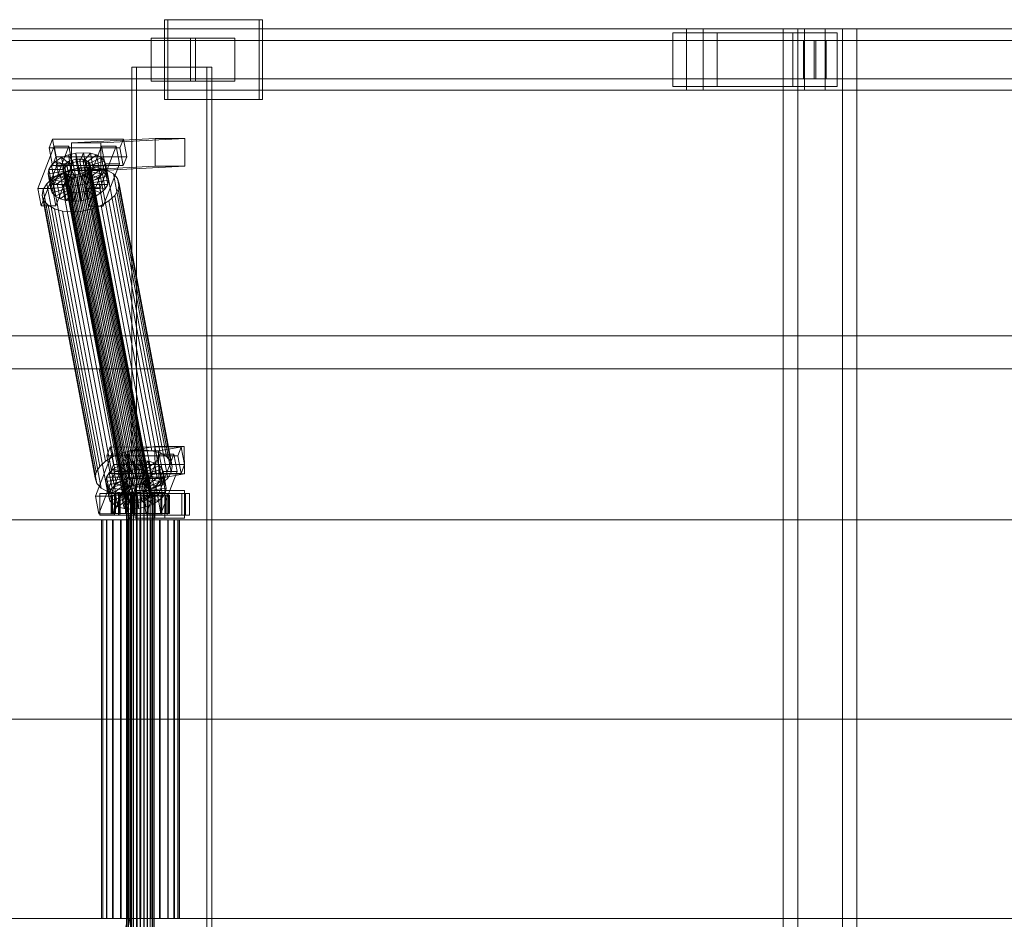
# Model space of a CAD drawing. Header units: millimetres. Extents: x -1970 to 61924, y -58230 to 6847.
# Tile 380 of 656: x 5627 to 6269, y -18130 to -17544. Entities that reach past the tile are written whole.
import ezdxf

# ---------------------------------------------------------------- set-up
doc = ezdxf.new("R2010")
doc.units = ezdxf.units.MM
doc.layers.add('superior_C01', color=7, linetype='Continuous', lineweight=0)

msp = doc.modelspace()

# ---------------------------------------------------------------- linework, layer by layer
at = {"layer": 'superior_C01'}
for p, q in [((5782.795, -17544), (5721.165, -17544)), ((5721.165, -17544), (5721.165, -17596)), ((5723.322, -17544), (5721.165, -17544)), ((5723.322, -17596), (5723.322, -17544)), ((5723.322, -17544), (5784.952, -17544)), ((5782.795, -17596), (5782.795, -17544)), ((5782.795, -17544), (5784.952, -17544)), ((5784.952, -17544), (5784.952, -17596)), ((6061.478, -17550), (4905.916, -17550)), ((4916.701, -17550), (6072.263, -17550)), ((6138.318, -17550), (4982.757, -17550)), ((4996.238, -17550), (6151.799, -17550)), ((6061.478, -17550), (6061.478, -17590)), ((6072.263, -17550), (6061.478, -17550)), ((7217.04, -17550), (6061.478, -17550)), ((6072.263, -17590), (6072.263, -17550)), ((6072.263, -17550), (7227.824, -17550)), ((6162.97, -17550), (6124.451, -17550)), ((6124.451, -17550), (6124.451, -18450)), ((6133.888, -17550), (6124.451, -17550)), ((6133.888, -18450), (6133.888, -17550)), ((6133.888, -17550), (6172.407, -17550)), ((6138.318, -17550), (6138.318, -17590)), ((6151.799, -17550), (6138.318, -17550)), ((7293.88, -17550), (6138.318, -17550)), ((6151.799, -17590), (6151.799, -17550)), ((6151.799, -17550), (7307.361, -17550)), ((6162.97, -18450), (6162.97, -17550)), ((6162.97, -17550), (6172.407, -17550)), ((6172.407, -17550), (6172.407, -18450)), ((6144.521, -17557.5), (4910.771, -17557.5)), ((4911.847, -17557.5), (6145.597, -17557.5)), ((5741.384, -17556), (5712.495, -17556)), ((5712.495, -17556), (5712.495, -17584)), ((5738.075, -17556), (5712.495, -17556)), ((5738.075, -17584), (5738.075, -17556)), ((5738.075, -17556), (5766.964, -17556)), ((5741.384, -17584), (5741.384, -17556)), ((5741.384, -17556), (5766.964, -17556)), ((5766.964, -17556), (5766.964, -17584)), ((6081.315, -17552.5), (6052.426, -17552.5)), ((6052.426, -17552.5), (6052.426, -17587.5)), ((6130.614, -17552.5), (6052.426, -17552.5)), ((6081.315, -17587.5), (6081.315, -17552.5)), ((6081.315, -17552.5), (6159.503, -17552.5)), ((6130.614, -17587.5), (6130.614, -17552.5)), ((6130.614, -17552.5), (6159.503, -17552.5)), ((6137.735, -17557.5), (6152.383, -17557.5)), ((6137.735, -17582.5), (6137.735, -17557.5)), ((7215.108, -17557.5), (6137.735, -17557.5)), ((6144.521, -17557.5), (6144.521, -17582.5)), ((6145.597, -17557.5), (6144.521, -17557.5)), ((6145.597, -17582.5), (6145.597, -17557.5)), ((6152.383, -17557.5), (6152.383, -17582.5)), ((6152.383, -17557.5), (7229.756, -17557.5)), ((6159.503, -17552.5), (6159.503, -17587.5)), ((5748.703, -17575), (5699.784, -17575)), ((5699.784, -17575), (5699.784, -18425)), ((5703.02, -17575), (5699.784, -17575)), ((5703.02, -18425), (5703.02, -17575)), ((5703.02, -17575), (5751.938, -17575)), ((5748.703, -18425), (5748.703, -17575)), ((5748.703, -17575), (5751.938, -17575)), ((5751.938, -17575), (5751.938, -18425)), ((4910.771, -17582.5), (6144.521, -17582.5)), ((4911.847, -17582.5), (6145.597, -17582.5)), ((5712.495, -17584), (5741.384, -17584)), ((5712.495, -17584), (5738.075, -17584)), ((5766.964, -17584), (5738.075, -17584)), ((5766.964, -17584), (5741.384, -17584)), ((6152.383, -17582.5), (6137.735, -17582.5)), ((6137.735, -17582.5), (7215.108, -17582.5)), ((6144.521, -17582.5), (6145.597, -17582.5)), ((6152.383, -17582.5), (7229.756, -17582.5)), ((4905.916, -17590), (6061.478, -17590)), ((4916.701, -17590), (6072.263, -17590)), ((4982.757, -17590), (6138.318, -17590)), ((4996.238, -17590), (6151.799, -17590)), ((6052.426, -17587.5), (6081.315, -17587.5)), ((6130.614, -17587.5), (6052.426, -17587.5)), ((6061.478, -17590), (6072.263, -17590)), ((6061.478, -17590), (7217.04, -17590)), ((6072.263, -17590), (7227.824, -17590)), ((6159.503, -17587.5), (6081.315, -17587.5)), ((6159.503, -17587.5), (6130.614, -17587.5)), ((6138.318, -17590), (6151.799, -17590)), ((6138.318, -17590), (7293.88, -17590)), ((6151.799, -17590), (7307.361, -17590)), ((5721.165, -17596), (5782.795, -17596)), ((5721.165, -17596), (5723.322, -17596)), ((5784.952, -17596), (5723.322, -17596)), ((5784.952, -17596), (5782.795, -17596)), ((5648.134, -17621.857), (5645.919, -17627.592)), ((5650.286, -17633.325), (5648.134, -17621.857)), ((5648.134, -17621.857), (5694.357, -17621.914)), ((5715.074, -17621.488), (5660.442, -17624.356)), ((5679.702, -17624.356), (5734.333, -17621.488)), ((5692.142, -17627.65), (5694.357, -17621.914)), ((5694.357, -17621.914), (5696.509, -17633.382)), ((5715.143, -17639.486), (5715.074, -17621.488)), ((5715.074, -17621.488), (5734.333, -17621.488)), ((5734.333, -17621.488), (5734.402, -17639.486)), ((5649.251, -17626.449), (5638.618, -17653.98)), ((5692.142, -17627.65), (5645.919, -17627.592)), ((5645.919, -17627.592), (5648.071, -17639.061)), ((5648.248, -17653.992), (5658.881, -17626.461)), ((5651.403, -17637.917), (5649.251, -17626.449)), ((5649.251, -17626.449), (5658.881, -17626.461)), ((5658.881, -17626.461), (5661.033, -17637.929)), ((5679.702, -17624.356), (5660.442, -17624.356)), ((5660.442, -17624.356), (5660.511, -17642.354)), ((5680.066, -17626.487), (5669.433, -17654.019)), ((5679.063, -17654.031), (5689.696, -17626.499)), ((5679.77, -17642.354), (5679.702, -17624.356)), ((5682.218, -17637.955), (5680.066, -17626.487)), ((5680.066, -17626.487), (5689.696, -17626.499)), ((5689.696, -17626.499), (5691.848, -17637.967)), ((5694.294, -17639.118), (5692.142, -17627.65)), ((5648.071, -17639.061), (5650.286, -17633.325)), ((5696.509, -17633.382), (5650.286, -17633.325)), ((5650.349, -17636.164), (5654.128, -17633.91)), ((5654.128, -17633.91), (5658.586, -17632.183)), ((5654.128, -17633.91), (5659.371, -17637.975)), ((5655.972, -17643.74), (5654.128, -17633.91)), ((5658.586, -17632.183), (5663.419, -17631.1)), ((5658.586, -17632.183), (5661.483, -17637.157)), ((5660.431, -17642.013), (5658.586, -17632.183)), ((5659.063, -17636.336), (5661.175, -17635.518)), ((5661.175, -17635.518), (5663.465, -17635.005)), ((5701.292, -17849.317), (5661.175, -17635.518)), ((5663.419, -17631.1), (5668.298, -17630.735)), ((5663.419, -17631.1), (5663.772, -17636.643)), ((5665.264, -17640.93), (5663.419, -17631.1)), ((5663.465, -17635.005), (5665.776, -17634.832)), ((5703.581, -17848.804), (5663.465, -17635.005)), ((5665.776, -17634.832), (5667.951, -17635.011)), ((5705.892, -17848.631), (5665.776, -17634.832)), ((5668.298, -17630.735), (5666.083, -17636.47)), ((5667.951, -17635.011), (5669.842, -17635.529)), ((5708.067, -17848.809), (5667.951, -17635.011)), ((5672.89, -17631.112), (5668.258, -17636.649)), ((5670.143, -17640.564), (5668.298, -17630.735)), ((5668.298, -17630.735), (5672.89, -17631.112)), ((5669.842, -17635.529), (5671.32, -17636.352)), ((5709.958, -17849.328), (5669.842, -17635.529)), ((5676.883, -17632.206), (5670.149, -17637.167)), ((5680.003, -17633.943), (5671.627, -17637.99)), ((5674.735, -17640.942), (5672.89, -17631.112)), ((5672.89, -17631.112), (5676.883, -17632.206)), ((5678.727, -17642.036), (5676.883, -17632.206)), ((5676.883, -17632.206), (5680.003, -17633.943)), ((5681.847, -17643.772), (5680.003, -17633.943)), ((5680.003, -17633.943), (5682.039, -17636.203)), ((5696.509, -17633.382), (5694.294, -17639.118)), ((5640.77, -17665.449), (5651.403, -17637.917)), ((5645.327, -17644.431), (5645.793, -17641.61)), ((5645.793, -17641.61), (5647.506, -17638.79)), ((5645.793, -17641.61), (5655.423, -17641.622)), ((5647.637, -17651.44), (5645.793, -17641.61)), ((5647.506, -17638.79), (5650.349, -17636.164)), ((5647.506, -17638.79), (5656.234, -17640.286)), ((5649.35, -17648.62), (5647.506, -17638.79)), ((5648.071, -17639.061), (5694.294, -17639.118)), ((5650.349, -17636.164), (5657.581, -17639.042)), ((5652.193, -17645.994), (5650.349, -17636.164)), ((5661.033, -17637.929), (5650.4, -17665.461)), ((5661.033, -17637.929), (5651.403, -17637.917)), ((5654.895, -17641.32), (5655.115, -17639.983)), ((5655.28, -17642.566), (5654.895, -17641.32)), ((5695.011, -17855.119), (5654.895, -17641.32)), ((5655.115, -17639.983), (5655.927, -17638.648)), ((5695.232, -17853.782), (5655.115, -17639.983)), ((5655.423, -17641.622), (5655.202, -17642.958)), ((5656.234, -17640.286), (5655.423, -17641.622)), ((5655.423, -17641.622), (5657.267, -17651.452)), ((5655.927, -17638.648), (5657.273, -17637.404)), ((5696.043, -17852.446), (5655.927, -17638.648)), ((5657.581, -17639.042), (5656.234, -17640.286)), ((5656.234, -17640.286), (5658.078, -17650.116)), ((5657.273, -17637.404), (5659.063, -17636.336)), ((5697.39, -17851.202), (5657.273, -17637.404)), ((5659.371, -17637.975), (5657.581, -17639.042)), ((5657.581, -17639.042), (5659.425, -17648.872)), ((5699.18, -17850.135), (5659.063, -17636.336)), ((5659.192, -17642.107), (5665.653, -17640.659)), ((5661.483, -17637.157), (5659.371, -17637.975)), ((5659.371, -17637.975), (5661.215, -17647.804)), ((5665.264, -17640.93), (5660.431, -17642.013)), ((5715.143, -17639.486), (5660.511, -17642.354)), ((5663.772, -17636.643), (5661.483, -17637.157)), ((5661.483, -17637.157), (5663.327, -17646.986)), ((5666.083, -17636.47), (5663.772, -17636.643)), ((5663.772, -17636.643), (5665.616, -17646.473)), ((5670.143, -17640.564), (5665.264, -17640.93)), ((5665.616, -17646.473), (5665.264, -17640.93)), ((5665.653, -17640.659), (5672.175, -17640.17)), ((5700.236, -17824.968), (5665.653, -17640.659)), ((5666.083, -17636.47), (5667.927, -17646.3)), ((5668.258, -17636.649), (5666.083, -17636.47)), ((5667.927, -17646.3), (5670.143, -17640.564)), ((5668.258, -17636.649), (5670.103, -17646.479)), ((5670.149, -17637.167), (5668.258, -17636.649)), ((5670.103, -17646.479), (5674.735, -17640.942)), ((5674.735, -17640.942), (5670.143, -17640.564)), ((5670.149, -17637.167), (5671.994, -17646.997)), ((5671.627, -17637.99), (5670.149, -17637.167)), ((5671.637, -17641.341), (5670.291, -17642.585)), ((5671.32, -17636.352), (5672.284, -17637.422)), ((5711.436, -17850.15), (5671.32, -17636.352)), ((5671.585, -17665.487), (5682.218, -17637.955)), ((5671.627, -17637.99), (5673.472, -17647.82)), ((5672.592, -17639.061), (5671.627, -17637.99)), ((5672.449, -17640.005), (5671.637, -17641.341)), ((5711.754, -17855.139), (5671.637, -17641.341)), ((5671.945, -17642.979), (5672.756, -17641.643)), ((5672.175, -17640.17), (5678.314, -17640.674)), ((5706.758, -17824.479), (5672.175, -17640.17)), ((5672.284, -17637.422), (5672.669, -17638.668)), ((5712.401, -17851.221), (5672.284, -17637.422)), ((5672.669, -17638.668), (5672.449, -17640.005)), ((5672.449, -17640.005), (5712.565, -17853.804)), ((5682.039, -17636.203), (5672.592, -17639.061)), ((5672.592, -17639.061), (5674.436, -17648.891)), ((5672.977, -17640.307), (5672.592, -17639.061)), ((5712.786, -17852.467), (5672.669, -17638.668)), ((5672.756, -17641.643), (5672.977, -17640.307)), ((5672.756, -17641.643), (5682.386, -17641.655)), ((5674.601, -17651.473), (5672.756, -17641.643)), ((5682.852, -17638.834), (5672.977, -17640.307)), ((5672.977, -17640.307), (5674.821, -17650.137)), ((5678.727, -17642.036), (5674.735, -17640.942)), ((5678.314, -17640.674), (5683.651, -17642.137)), ((5712.897, -17824.984), (5678.314, -17640.674)), ((5734.402, -17639.486), (5679.77, -17642.354)), ((5682.386, -17641.655), (5680.673, -17644.475)), ((5691.848, -17637.967), (5681.215, -17665.499)), ((5683.883, -17646.033), (5682.039, -17636.203)), ((5682.039, -17636.203), (5682.852, -17638.834)), ((5691.848, -17637.967), (5682.218, -17637.955)), ((5682.852, -17638.834), (5682.386, -17641.655)), ((5682.386, -17641.655), (5684.23, -17651.485)), ((5684.696, -17648.664), (5682.852, -17638.834)), ((5734.402, -17639.486), (5715.143, -17639.486)), ((5644.379, -17650.939), (5648.179, -17647.428)), ((5645.327, -17644.431), (5655.202, -17642.958)), ((5646.14, -17647.062), (5645.327, -17644.431)), ((5647.172, -17654.261), (5645.327, -17644.431)), ((5646.14, -17647.062), (5655.587, -17644.204)), ((5648.176, -17649.322), (5646.14, -17647.062)), ((5647.984, -17656.892), (5646.14, -17647.062)), ((5648.176, -17649.322), (5656.551, -17645.275)), ((5648.179, -17647.428), (5653.232, -17644.416)), ((5682.763, -17831.737), (5648.179, -17647.428)), ((5652.193, -17645.994), (5649.35, -17648.62)), ((5651.296, -17651.059), (5658.029, -17646.098)), ((5655.972, -17643.74), (5652.193, -17645.994)), ((5659.425, -17648.872), (5652.193, -17645.994)), ((5653.232, -17644.416), (5659.192, -17642.107)), ((5687.815, -17828.725), (5653.232, -17644.416)), ((5655.202, -17642.958), (5655.587, -17644.204)), ((5655.202, -17642.958), (5657.046, -17652.788)), ((5656.244, -17643.637), (5655.28, -17642.566)), ((5695.396, -17856.365), (5655.28, -17642.566)), ((5655.289, -17652.153), (5659.921, -17646.616)), ((5655.587, -17644.204), (5656.551, -17645.275)), ((5655.587, -17644.204), (5657.431, -17654.034)), ((5660.431, -17642.013), (5655.972, -17643.74)), ((5661.215, -17647.804), (5655.972, -17643.74)), ((5657.722, -17644.459), (5656.244, -17643.637)), ((5696.36, -17857.435), (5656.244, -17643.637)), ((5656.551, -17645.275), (5658.029, -17646.098)), ((5656.551, -17645.275), (5658.396, -17655.105)), ((5659.613, -17644.978), (5657.722, -17644.459)), ((5697.838, -17858.258), (5657.722, -17644.459)), ((5658.029, -17646.098), (5659.921, -17646.616)), ((5658.029, -17646.098), (5659.874, -17655.927)), ((5693.775, -17826.416), (5659.192, -17642.107)), ((5659.425, -17648.872), (5661.215, -17647.804)), ((5661.788, -17645.156), (5659.613, -17644.978)), ((5699.73, -17858.776), (5659.613, -17644.978)), ((5659.881, -17652.53), (5662.096, -17646.795)), ((5659.921, -17646.616), (5662.096, -17646.795)), ((5659.921, -17646.616), (5661.765, -17656.446)), ((5663.327, -17646.986), (5660.431, -17642.013)), ((5660.511, -17642.354), (5679.77, -17642.354)), ((5661.215, -17647.804), (5663.327, -17646.986)), ((5664.099, -17644.983), (5661.788, -17645.156)), ((5701.905, -17858.955), (5661.788, -17645.156)), ((5662.096, -17646.795), (5664.407, -17646.622)), ((5662.096, -17646.795), (5663.94, -17656.624)), ((5663.327, -17646.986), (5665.616, -17646.473)), ((5666.389, -17644.47), (5664.099, -17644.983)), ((5704.216, -17858.782), (5664.099, -17644.983)), ((5664.407, -17646.622), (5666.696, -17646.108)), ((5664.759, -17652.165), (5664.407, -17646.622)), ((5664.407, -17646.622), (5666.251, -17656.451)), ((5665.616, -17646.473), (5667.927, -17646.3)), ((5668.501, -17643.652), (5666.389, -17644.47)), ((5706.505, -17858.269), (5666.389, -17644.47)), ((5666.696, -17646.108), (5668.808, -17645.29)), ((5669.593, -17651.082), (5666.696, -17646.108)), ((5666.696, -17646.108), (5668.541, -17655.938)), ((5667.927, -17646.3), (5670.103, -17646.479)), ((5670.291, -17642.585), (5668.501, -17643.652)), ((5708.617, -17857.451), (5668.501, -17643.652)), ((5668.808, -17645.29), (5670.598, -17644.223)), ((5674.051, -17649.355), (5668.808, -17645.29)), ((5668.808, -17645.29), (5670.652, -17655.12)), ((5670.103, -17646.479), (5671.994, -17646.997)), ((5710.407, -17856.383), (5670.291, -17642.585)), ((5670.598, -17644.223), (5671.945, -17642.979)), ((5677.83, -17647.101), (5670.598, -17644.223)), ((5670.598, -17644.223), (5672.443, -17654.053)), ((5680.673, -17644.475), (5671.945, -17642.979)), ((5671.945, -17642.979), (5673.789, -17652.809)), ((5671.994, -17646.997), (5678.727, -17642.036)), ((5671.994, -17646.997), (5673.472, -17647.82)), ((5673.472, -17647.82), (5681.847, -17643.772)), ((5673.472, -17647.82), (5674.436, -17648.891)), ((5677.83, -17647.101), (5674.051, -17649.355)), ((5674.436, -17648.891), (5683.883, -17646.033)), ((5680.673, -17644.475), (5677.83, -17647.101)), ((5679.675, -17656.931), (5677.83, -17647.101)), ((5681.847, -17643.772), (5678.727, -17642.036)), ((5682.517, -17654.305), (5680.673, -17644.475)), ((5683.883, -17646.033), (5681.847, -17643.772)), ((5683.651, -17642.137), (5687.823, -17644.459)), ((5718.234, -17826.446), (5683.651, -17642.137)), ((5684.696, -17648.664), (5683.883, -17646.033)), ((5687.823, -17644.459), (5690.544, -17647.481)), ((5722.406, -17828.768), (5687.823, -17644.459)), ((5690.544, -17647.481), (5691.631, -17650.998)), ((5725.127, -17831.79), (5690.544, -17647.481)), ((5648.248, -17653.992), (5638.618, -17653.98)), ((5638.618, -17653.98), (5640.77, -17665.449)), ((5641.466, -17658.48), (5642.089, -17654.709)), ((5642.089, -17654.709), (5644.379, -17650.939)), ((5676.672, -17839.018), (5642.089, -17654.709)), ((5678.962, -17835.248), (5644.379, -17650.939)), ((5647.637, -17651.44), (5647.172, -17654.261)), ((5657.046, -17652.788), (5647.172, -17654.261)), ((5647.172, -17654.261), (5647.984, -17656.892)), ((5649.35, -17648.62), (5647.637, -17651.44)), ((5657.267, -17651.452), (5647.637, -17651.44)), ((5657.431, -17654.034), (5647.984, -17656.892)), ((5651.296, -17651.059), (5648.176, -17649.322)), ((5650.02, -17659.152), (5648.176, -17649.322)), ((5650.4, -17665.461), (5648.248, -17653.992)), ((5658.078, -17650.116), (5649.35, -17648.62)), ((5655.289, -17652.153), (5651.296, -17651.059)), ((5653.141, -17660.889), (5651.296, -17651.059)), ((5659.881, -17652.53), (5655.289, -17652.153)), ((5657.133, -17661.983), (5655.289, -17652.153)), ((5657.046, -17652.788), (5657.267, -17651.452)), ((5657.431, -17654.034), (5657.046, -17652.788)), ((5657.267, -17651.452), (5658.078, -17650.116)), ((5658.396, -17655.105), (5657.431, -17654.034)), ((5658.078, -17650.116), (5659.425, -17648.872)), ((5664.759, -17652.165), (5659.881, -17652.53)), ((5661.725, -17662.36), (5659.881, -17652.53)), ((5669.593, -17651.082), (5664.759, -17652.165)), ((5666.604, -17661.995), (5664.759, -17652.165)), ((5679.063, -17654.031), (5669.433, -17654.019)), ((5669.433, -17654.019), (5671.585, -17665.487)), ((5674.051, -17649.355), (5669.593, -17651.082)), ((5671.437, -17660.912), (5669.593, -17651.082)), ((5672.443, -17654.053), (5670.652, -17655.12)), ((5673.789, -17652.809), (5672.443, -17654.053)), ((5672.443, -17654.053), (5679.675, -17656.931)), ((5674.601, -17651.473), (5673.789, -17652.809)), ((5673.789, -17652.809), (5682.517, -17654.305)), ((5675.895, -17659.184), (5674.051, -17649.355)), ((5674.436, -17648.891), (5674.821, -17650.137)), ((5674.821, -17650.137), (5674.601, -17651.473)), ((5684.23, -17651.485), (5674.601, -17651.473)), ((5674.821, -17650.137), (5684.696, -17648.664)), ((5681.215, -17665.499), (5679.063, -17654.031)), ((5679.675, -17656.931), (5682.517, -17654.305)), ((5682.517, -17654.305), (5684.23, -17651.485)), ((5684.23, -17651.485), (5684.696, -17648.664)), ((5691.008, -17654.769), (5688.718, -17658.539)), ((5691.631, -17650.998), (5691.008, -17654.769)), ((5691.008, -17654.769), (5725.591, -17839.078)), ((5726.214, -17835.307), (5691.631, -17650.998)), ((5642.553, -17661.997), (5641.466, -17658.48)), ((5676.05, -17842.789), (5641.466, -17658.48)), ((5647.984, -17656.892), (5650.02, -17659.152)), ((5658.396, -17655.105), (5650.02, -17659.152)), ((5650.02, -17659.152), (5653.141, -17660.889)), ((5659.874, -17655.927), (5653.141, -17660.889)), ((5653.141, -17660.889), (5657.133, -17661.983)), ((5661.765, -17656.446), (5657.133, -17661.983)), ((5659.874, -17655.927), (5658.396, -17655.105)), ((5661.765, -17656.446), (5659.874, -17655.927)), ((5663.94, -17656.624), (5661.725, -17662.36)), ((5663.94, -17656.624), (5661.765, -17656.446)), ((5666.251, -17656.451), (5663.94, -17656.624)), ((5668.541, -17655.938), (5666.251, -17656.451)), ((5666.251, -17656.451), (5666.604, -17661.995)), ((5666.604, -17661.995), (5671.437, -17660.912)), ((5670.652, -17655.12), (5668.541, -17655.938)), ((5668.541, -17655.938), (5671.437, -17660.912)), ((5670.652, -17655.12), (5675.895, -17659.184)), ((5671.437, -17660.912), (5675.895, -17659.184)), ((5675.895, -17659.184), (5679.675, -17656.931)), ((5688.718, -17658.539), (5684.918, -17662.05)), ((5723.301, -17842.848), (5688.718, -17658.539)), ((5640.77, -17665.449), (5650.4, -17665.461)), ((5645.275, -17665.019), (5642.553, -17661.997)), ((5677.136, -17846.306), (5642.553, -17661.997)), ((5649.446, -17667.341), (5645.275, -17665.019)), ((5679.858, -17849.328), (5645.275, -17665.019)), ((5654.783, -17668.803), (5649.446, -17667.341)), ((5684.029, -17851.65), (5649.446, -17667.341)), ((5657.133, -17661.983), (5661.725, -17662.36)), ((5661.725, -17662.36), (5666.604, -17661.995)), ((5673.906, -17667.371), (5667.444, -17668.819)), ((5671.585, -17665.487), (5681.215, -17665.499)), ((5679.865, -17665.062), (5673.906, -17667.371)), ((5708.489, -17851.68), (5673.906, -17667.371)), ((5684.918, -17662.05), (5679.865, -17665.062)), ((5714.449, -17849.371), (5679.865, -17665.062)), ((5719.501, -17846.359), (5684.918, -17662.05)), ((5660.922, -17669.308), (5654.783, -17668.803)), ((5689.366, -17853.113), (5654.783, -17668.803)), ((5667.444, -17668.819), (5660.922, -17669.308)), ((5695.505, -17853.617), (5660.922, -17669.308)), ((5702.027, -17853.128), (5667.444, -17668.819)), ((1103.221, -17750), (10242.208, -17750)), ((10243.564, -17750), (1104.577, -17750)), ((4734.419, -17771.702), (5678.578, -17771.702)), ((5680.186, -17771.702), (4736.026, -17771.702)), ((5678.578, -17771.702), (5697.022, -17870)), ((5678.578, -17771.702), (5680.186, -17771.702)), ((5678.578, -17771.702), (6622.738, -17771.702)), ((5698.63, -17870), (5680.186, -17771.702)), ((6624.345, -17771.702), (5680.186, -17771.702)), ((5686.908, -17827.141), (5676.276, -17854.673)), ((5685.792, -17822.549), (5683.576, -17828.285)), ((5687.943, -17834.017), (5685.792, -17822.549)), ((5685.792, -17822.549), (5732.014, -17822.606)), ((5685.905, -17854.685), (5696.538, -17827.153)), ((5689.06, -17838.609), (5686.908, -17827.141)), ((5686.908, -17827.141), (5696.538, -17827.153)), ((5693.775, -17826.416), (5687.815, -17828.725)), ((5700.236, -17824.968), (5693.775, -17826.416)), ((5696.538, -17827.153), (5698.69, -17838.621)), ((5714.765, -17822.189), (5698.022, -17825.057)), ((5717.281, -17825.057), (5698.022, -17825.057)), ((5698.022, -17825.057), (5698.246, -17843.038)), ((5706.758, -17824.479), (5700.236, -17824.968)), ((5712.897, -17824.984), (5706.758, -17824.479)), ((5717.723, -17827.179), (5707.091, -17854.711)), ((5718.234, -17826.446), (5712.897, -17824.984)), ((5714.989, -17840.17), (5714.765, -17822.189)), ((5714.765, -17822.189), (5734.025, -17822.189)), ((5716.72, -17854.723), (5727.353, -17827.191)), ((5717.281, -17825.057), (5734.025, -17822.189)), ((5717.505, -17843.038), (5717.281, -17825.057)), ((5719.875, -17838.647), (5717.723, -17827.179)), ((5717.723, -17827.179), (5727.353, -17827.191)), ((5722.406, -17828.768), (5718.234, -17826.446)), ((5727.353, -17827.191), (5729.505, -17838.659)), ((5729.799, -17828.342), (5732.014, -17822.606)), ((5732.014, -17822.606), (5734.166, -17834.074)), ((5734.025, -17822.189), (5734.249, -17840.17)), ((5682.763, -17831.737), (5678.962, -17835.248)), ((5687.815, -17828.725), (5682.763, -17831.737)), ((5729.799, -17828.342), (5683.576, -17828.285)), ((5683.576, -17828.285), (5685.728, -17839.753)), ((5685.728, -17839.753), (5687.943, -17834.017)), ((5734.166, -17834.074), (5687.943, -17834.017)), ((5691.785, -17834.603), (5696.243, -17832.875)), ((5696.243, -17832.875), (5701.076, -17831.792)), ((5696.243, -17832.875), (5699.14, -17837.849)), ((5698.088, -17842.705), (5696.243, -17832.875)), ((5701.076, -17831.792), (5705.955, -17831.427)), ((5701.076, -17831.792), (5701.429, -17837.336)), ((5702.921, -17841.622), (5701.076, -17831.792)), ((5705.955, -17831.427), (5703.74, -17837.163)), ((5710.547, -17831.804), (5705.915, -17837.341)), ((5707.8, -17841.257), (5705.955, -17831.427)), ((5705.955, -17831.427), (5710.547, -17831.804)), ((5714.54, -17832.898), (5707.806, -17837.86)), ((5712.392, -17841.634), (5710.547, -17831.804)), ((5710.547, -17831.804), (5714.54, -17832.898)), ((5716.384, -17842.728), (5714.54, -17832.898)), ((5714.54, -17832.898), (5717.66, -17834.635)), ((5725.127, -17831.79), (5722.406, -17828.768)), ((5726.214, -17835.307), (5725.127, -17831.79)), ((5731.951, -17839.81), (5729.799, -17828.342)), ((5734.166, -17834.074), (5731.951, -17839.81)), ((5676.672, -17839.018), (5676.05, -17842.789)), ((5678.962, -17835.248), (5676.672, -17839.018)), ((5678.427, -17866.141), (5689.06, -17838.609)), ((5683.45, -17842.302), (5685.163, -17839.482)), ((5685.163, -17839.482), (5688.006, -17836.856)), ((5685.163, -17839.482), (5693.891, -17840.978)), ((5687.007, -17849.312), (5685.163, -17839.482)), ((5685.728, -17839.753), (5731.951, -17839.81)), ((5688.006, -17836.856), (5691.785, -17834.603)), ((5688.006, -17836.856), (5695.238, -17839.734)), ((5689.85, -17846.686), (5688.006, -17836.856)), ((5698.69, -17838.621), (5688.057, -17866.153)), ((5698.69, -17838.621), (5689.06, -17838.609)), ((5691.785, -17834.603), (5697.028, -17838.667)), ((5693.63, -17844.433), (5691.785, -17834.603)), ((5695.238, -17839.734), (5693.891, -17840.978)), ((5697.028, -17838.667), (5695.238, -17839.734)), ((5695.238, -17839.734), (5697.082, -17849.564)), ((5699.14, -17837.849), (5697.028, -17838.667)), ((5697.028, -17838.667), (5698.872, -17848.497)), ((5714.989, -17840.17), (5698.246, -17843.038)), ((5701.429, -17837.336), (5699.14, -17837.849)), ((5699.14, -17837.849), (5700.984, -17847.679)), ((5703.74, -17837.163), (5701.429, -17837.336)), ((5701.429, -17837.336), (5703.274, -17847.165)), ((5703.74, -17837.163), (5705.585, -17846.992)), ((5705.915, -17837.341), (5703.74, -17837.163)), ((5705.915, -17837.341), (5707.76, -17847.171)), ((5707.806, -17837.86), (5705.915, -17837.341)), ((5707.806, -17837.86), (5709.651, -17847.689)), ((5709.285, -17838.682), (5707.806, -17837.86)), ((5709.242, -17866.179), (5719.875, -17838.647)), ((5717.66, -17834.635), (5709.285, -17838.682)), ((5709.285, -17838.682), (5711.129, -17848.512)), ((5710.249, -17839.753), (5709.285, -17838.682)), ((5719.696, -17836.895), (5710.249, -17839.753)), ((5710.249, -17839.753), (5712.093, -17849.583)), ((5710.634, -17840.999), (5710.249, -17839.753)), ((5720.509, -17839.526), (5710.634, -17840.999)), ((5734.249, -17840.17), (5714.989, -17840.17)), ((5734.249, -17840.17), (5717.505, -17843.038)), ((5719.505, -17844.465), (5717.66, -17834.635)), ((5717.66, -17834.635), (5719.696, -17836.895)), ((5729.505, -17838.659), (5718.872, -17866.191)), ((5721.54, -17846.725), (5719.696, -17836.895)), ((5719.696, -17836.895), (5720.509, -17839.526)), ((5729.505, -17838.659), (5719.875, -17838.647)), ((5720.509, -17839.526), (5720.043, -17842.347)), ((5722.353, -17849.356), (5720.509, -17839.526)), ((5723.301, -17842.848), (5725.591, -17839.078)), ((5725.591, -17839.078), (5726.214, -17835.307)), ((5676.05, -17842.789), (5677.136, -17846.306)), ((5677.136, -17846.306), (5679.858, -17849.328)), ((5682.984, -17845.123), (5683.45, -17842.302)), ((5682.984, -17845.123), (5692.859, -17843.65)), ((5683.797, -17847.754), (5682.984, -17845.123)), ((5684.829, -17854.953), (5682.984, -17845.123)), ((5683.45, -17842.302), (5693.08, -17842.314)), ((5685.295, -17852.132), (5683.45, -17842.302)), ((5683.797, -17847.754), (5693.244, -17844.897)), ((5685.833, -17850.015), (5694.208, -17845.967)), ((5689.85, -17846.686), (5687.007, -17849.312)), ((5688.953, -17851.751), (5695.687, -17846.79)), ((5693.63, -17844.433), (5689.85, -17846.686)), ((5697.082, -17849.564), (5689.85, -17846.686)), ((5693.08, -17842.314), (5692.859, -17843.65)), ((5692.859, -17843.65), (5693.244, -17844.897)), ((5692.859, -17843.65), (5694.704, -17853.48)), ((5692.946, -17852.845), (5697.578, -17847.308)), ((5693.891, -17840.978), (5693.08, -17842.314)), ((5693.08, -17842.314), (5694.924, -17852.144)), ((5693.244, -17844.897), (5694.208, -17845.967)), ((5693.244, -17844.897), (5695.089, -17854.726)), ((5698.088, -17842.705), (5693.63, -17844.433)), ((5698.872, -17848.497), (5693.63, -17844.433)), ((5693.891, -17840.978), (5695.736, -17850.808)), ((5694.208, -17845.967), (5695.687, -17846.79)), ((5694.208, -17845.967), (5696.053, -17855.797)), ((5695.687, -17846.79), (5697.578, -17847.308)), ((5695.687, -17846.79), (5697.531, -17856.62)), ((5697.578, -17847.308), (5699.753, -17847.487)), ((5697.578, -17847.308), (5699.422, -17857.138)), ((5702.921, -17841.622), (5698.088, -17842.705)), ((5700.984, -17847.679), (5698.088, -17842.705)), ((5698.246, -17843.038), (5717.505, -17843.038)), ((5700.984, -17847.679), (5703.274, -17847.165)), ((5702.064, -17847.314), (5704.353, -17846.801)), ((5707.8, -17841.257), (5702.921, -17841.622)), ((5703.274, -17847.165), (5702.921, -17841.622)), ((5703.274, -17847.165), (5705.585, -17846.992)), ((5704.353, -17846.801), (5706.465, -17845.983)), ((5707.25, -17851.774), (5704.353, -17846.801)), ((5704.353, -17846.801), (5706.198, -17856.631)), ((5705.585, -17846.992), (5707.8, -17841.257)), ((5705.585, -17846.992), (5707.76, -17847.171)), ((5706.465, -17845.983), (5708.255, -17844.915)), ((5711.708, -17850.047), (5706.465, -17845.983)), ((5706.465, -17845.983), (5708.31, -17855.812)), ((5707.76, -17847.171), (5712.392, -17841.634)), ((5707.76, -17847.171), (5709.651, -17847.689)), ((5712.392, -17841.634), (5707.8, -17841.257)), ((5708.255, -17844.915), (5709.602, -17843.671)), ((5715.487, -17847.793), (5708.255, -17844.915)), ((5708.255, -17844.915), (5710.1, -17854.745)), ((5709.602, -17843.671), (5710.413, -17842.335)), ((5718.33, -17845.167), (5709.602, -17843.671)), ((5709.602, -17843.671), (5711.446, -17853.501)), ((5709.651, -17847.689), (5716.384, -17842.728)), ((5710.413, -17842.335), (5710.634, -17840.999)), ((5710.413, -17842.335), (5720.043, -17842.347)), ((5712.258, -17852.165), (5710.413, -17842.335)), ((5710.634, -17840.999), (5712.478, -17850.829)), ((5711.129, -17848.512), (5719.505, -17844.465)), ((5712.093, -17849.583), (5721.54, -17846.725)), ((5716.384, -17842.728), (5712.392, -17841.634)), ((5714.449, -17849.371), (5719.501, -17846.359)), ((5718.33, -17845.167), (5715.487, -17847.793)), ((5719.505, -17844.465), (5716.384, -17842.728)), ((5720.043, -17842.347), (5718.33, -17845.167)), ((5720.175, -17854.997), (5718.33, -17845.167)), ((5719.501, -17846.359), (5723.301, -17842.848)), ((5721.54, -17846.725), (5719.505, -17844.465)), ((5720.043, -17842.347), (5721.887, -17852.177)), ((5722.353, -17849.356), (5721.54, -17846.725)), ((5688.685, -17853), (5679.055, -17853)), ((5679.055, -17853), (5679.055, -17867)), ((5691.996, -17853), (5679.055, -17853)), ((5679.858, -17849.328), (5684.029, -17851.65)), ((5685.833, -17850.015), (5683.797, -17847.754)), ((5685.641, -17857.584), (5683.797, -17847.754)), ((5684.029, -17851.65), (5689.366, -17853.113)), ((5685.295, -17852.132), (5684.829, -17854.953)), ((5694.704, -17853.48), (5684.829, -17854.953)), ((5687.007, -17849.312), (5685.295, -17852.132)), ((5694.924, -17852.144), (5685.295, -17852.132)), ((5688.953, -17851.751), (5685.833, -17850.015)), ((5687.677, -17859.844), (5685.833, -17850.015)), ((5695.736, -17850.808), (5687.007, -17849.312)), ((5734.791, -17853), (5688.568, -17853)), ((5688.568, -17853), (5688.568, -17867)), ((5691.265, -17853), (5688.568, -17853)), ((5688.685, -17867), (5688.685, -17853)), ((5688.685, -17853), (5701.626, -17853)), ((5692.946, -17852.845), (5688.953, -17851.751)), ((5690.798, -17861.581), (5688.953, -17851.751)), ((5689.366, -17853.113), (5695.505, -17853.617)), ((5691.265, -17867), (5691.265, -17853)), ((5691.265, -17853), (5737.487, -17853)), ((5691.996, -17867), (5691.996, -17853)), ((5691.996, -17853), (5701.626, -17853)), ((5697.538, -17853.223), (5692.946, -17852.845)), ((5694.79, -17862.675), (5692.946, -17852.845)), ((5694.704, -17853.48), (5694.924, -17852.144)), ((5695.089, -17854.726), (5694.704, -17853.48)), ((5694.924, -17852.144), (5695.736, -17850.808)), ((5696.043, -17852.446), (5695.232, -17853.782)), ((5695.505, -17853.617), (5702.027, -17853.128)), ((5695.736, -17850.808), (5697.082, -17849.564)), ((5697.39, -17851.202), (5696.043, -17852.446)), ((5696.76, -17852), (5696.479, -17852)), ((5696.479, -17852), (5696.812, -17852)), ((5696.479, -18148), (5696.479, -17852)), ((5697.634, -17852), (5696.76, -17852)), ((5696.76, -18148), (5696.76, -17852)), ((5696.812, -17852), (5697.735, -17852)), ((5696.812, -18148), (5696.812, -17852)), ((5697.082, -17849.564), (5698.872, -17848.497)), ((5699.18, -17850.135), (5697.39, -17851.202)), ((5697.538, -17853.223), (5699.753, -17847.487)), ((5702.417, -17852.857), (5697.538, -17853.223)), ((5699.382, -17863.052), (5697.538, -17853.223)), ((5699.044, -17852), (5697.634, -17852)), ((5697.634, -18148), (5697.634, -17852)), ((5697.735, -17852), (5699.186, -17852)), ((5697.735, -18148), (5697.735, -17852)), ((5698.872, -17848.497), (5700.984, -17847.679)), ((5700.891, -17852), (5699.044, -17852)), ((5699.044, -18148), (5699.044, -17852)), ((5701.292, -17849.317), (5699.18, -17850.135)), ((5699.186, -17852), (5701.066, -17852)), ((5699.186, -18148), (5699.186, -17852)), ((5699.753, -17847.487), (5702.064, -17847.314)), ((5699.753, -17847.487), (5701.597, -17857.317)), ((5703.052, -17852), (5700.891, -17852)), ((5700.891, -18148), (5700.891, -17852)), ((5701.066, -17852), (5703.247, -17852)), ((5701.066, -18148), (5701.066, -17852)), ((5703.581, -17848.804), (5701.292, -17849.317)), ((5701.626, -17853), (5701.626, -17867)), ((5702.027, -17853.128), (5708.489, -17851.68)), ((5721.309, -17851), (5702.05, -17851)), ((5702.05, -17851), (5702.05, -17869)), ((5714.884, -17851), (5702.05, -17851)), ((5702.417, -17852.857), (5702.064, -17847.314)), ((5702.064, -17847.314), (5703.908, -17857.144)), ((5707.25, -17851.774), (5702.417, -17852.857)), ((5704.261, -17862.687), (5702.417, -17852.857)), ((5705.378, -17852), (5703.052, -17852)), ((5703.052, -18148), (5703.052, -17852)), ((5703.247, -17852), (5705.579, -17852)), ((5703.247, -18148), (5703.247, -17852)), ((5705.892, -17848.631), (5703.581, -17848.804)), ((5707.71, -17852), (5705.378, -17852)), ((5705.378, -18148), (5705.378, -17852)), ((5705.579, -17852), (5707.905, -17852)), ((5705.579, -18148), (5705.579, -17852)), ((5708.067, -17848.809), (5705.892, -17848.631)), ((5711.708, -17850.047), (5707.25, -17851.774)), ((5709.094, -17861.604), (5707.25, -17851.774)), ((5709.891, -17852), (5707.71, -17852)), ((5707.71, -18148), (5707.71, -17852)), ((5707.905, -17852), (5710.065, -17852)), ((5707.905, -18148), (5707.905, -17852)), ((5709.958, -17849.328), (5708.067, -17848.809)), ((5708.489, -17851.68), (5714.449, -17849.371)), ((5709.651, -17847.689), (5711.129, -17848.512)), ((5719.5, -17853), (5709.87, -17853)), ((5709.87, -17853), (5709.87, -17867)), ((5722.811, -17853), (5709.87, -17853)), ((5711.771, -17852), (5709.891, -17852)), ((5709.891, -18148), (5709.891, -17852)), ((5711.436, -17850.15), (5709.958, -17849.328)), ((5710.065, -17852), (5711.913, -17852)), ((5710.065, -18148), (5710.065, -17852)), ((5711.446, -17853.501), (5710.1, -17854.745)), ((5711.129, -17848.512), (5712.093, -17849.583)), ((5712.401, -17851.221), (5711.436, -17850.15)), ((5712.258, -17852.165), (5711.446, -17853.501)), ((5711.446, -17853.501), (5720.175, -17854.997)), ((5715.487, -17847.793), (5711.708, -17850.047)), ((5713.552, -17859.877), (5711.708, -17850.047)), ((5713.222, -17852), (5711.771, -17852)), ((5711.771, -18148), (5711.771, -17852)), ((5711.913, -17852), (5713.323, -17852)), ((5711.913, -18148), (5711.913, -17852)), ((5712.093, -17849.583), (5712.478, -17850.829)), ((5712.478, -17850.829), (5712.258, -17852.165)), ((5721.887, -17852.177), (5712.258, -17852.165)), ((5712.786, -17852.467), (5712.401, -17851.221)), ((5712.478, -17850.829), (5722.353, -17849.356)), ((5712.565, -17853.804), (5712.786, -17852.467)), ((5714.145, -17852), (5713.222, -17852)), ((5713.222, -18148), (5713.222, -17852)), ((5713.323, -17852), (5714.197, -17852)), ((5713.323, -18148), (5713.323, -17852)), ((5714.478, -17852), (5714.145, -17852)), ((5714.145, -17852), (5714.145, -18148)), ((5714.197, -17852), (5714.478, -17852)), ((5714.197, -18148), (5714.197, -17852)), ((5714.478, -18148), (5714.478, -17852)), ((5714.884, -17869), (5714.884, -17851)), ((5714.884, -17851), (5734.143, -17851)), ((5717.332, -17857.623), (5715.487, -17847.793)), ((5719.5, -17867), (5719.5, -17853)), ((5719.5, -17853), (5732.441, -17853)), ((5720.175, -17854.997), (5721.887, -17852.177)), ((5721.309, -17869), (5721.309, -17851)), ((5721.309, -17851), (5734.143, -17851)), ((5721.887, -17852.177), (5722.353, -17849.356)), ((5722.811, -17867), (5722.811, -17853)), ((5722.811, -17853), (5732.441, -17853)), ((5732.441, -17853), (5732.441, -17867)), ((5734.143, -17851), (5734.143, -17869)), ((5734.791, -17867), (5734.791, -17853)), ((5734.791, -17853), (5737.487, -17853)), ((5737.487, -17853), (5737.487, -17867)), ((5685.905, -17854.685), (5676.276, -17854.673)), ((5676.276, -17854.673), (5678.427, -17866.141)), ((5684.829, -17854.953), (5685.641, -17857.584)), ((5695.089, -17854.726), (5685.641, -17857.584)), ((5685.641, -17857.584), (5687.677, -17859.844)), ((5688.057, -17866.153), (5685.905, -17854.685)), ((5687.072, -17854), (5686.48, -17854)), ((5686.48, -17854), (5696.479, -17854)), ((5686.48, -17866), (5686.48, -17854)), ((5686.48, -17854), (5687.182, -17854)), ((5688.919, -17854), (5687.072, -17854)), ((5687.072, -17854), (5696.76, -17854)), ((5687.072, -17866), (5687.072, -17854)), ((5687.182, -17854), (5696.812, -17854)), ((5687.182, -17866), (5687.182, -17854)), ((5687.182, -17854), (5689.131, -17854)), ((5696.053, -17855.797), (5687.677, -17859.844)), ((5687.677, -17859.844), (5690.798, -17861.581)), ((5691.894, -17854), (5688.919, -17854)), ((5688.919, -17854), (5697.634, -17854)), ((5688.919, -17866), (5688.919, -17854)), ((5689.131, -17854), (5697.735, -17854)), ((5689.131, -17866), (5689.131, -17854)), ((5689.131, -17854), (5692.195, -17854)), ((5697.531, -17856.62), (5690.798, -17861.581)), ((5695.795, -17854), (5691.894, -17854)), ((5691.894, -17854), (5699.044, -17854)), ((5691.894, -17866), (5691.894, -17854)), ((5692.195, -17854), (5699.186, -17854)), ((5692.195, -17866), (5692.195, -17854)), ((5692.195, -17854), (5696.163, -17854)), ((5699.422, -17857.138), (5694.79, -17862.675)), ((5695.232, -17853.782), (5695.011, -17855.119)), ((5695.011, -17855.119), (5695.396, -17856.365)), ((5696.053, -17855.797), (5695.089, -17854.726)), ((5695.396, -17856.365), (5696.36, -17857.435)), ((5700.356, -17854), (5695.795, -17854)), ((5695.795, -17854), (5700.891, -17854)), ((5695.795, -17866), (5695.795, -17854)), ((5697.531, -17856.62), (5696.053, -17855.797)), ((5696.163, -17854), (5701.066, -17854)), ((5696.163, -17866), (5696.163, -17854)), ((5696.163, -17854), (5700.767, -17854)), ((5696.36, -17857.435), (5697.838, -17858.258)), ((5696.479, -17854), (5696.76, -17854)), ((5696.479, -17854), (5696.479, -17866)), ((5696.812, -17854), (5696.479, -17854)), ((5696.76, -17854), (5697.634, -17854)), ((5696.76, -17854), (5696.76, -17866)), ((5696.812, -17854), (5696.812, -17866)), ((5697.735, -17854), (5696.812, -17854)), ((5699.422, -17857.138), (5697.531, -17856.62)), ((5697.634, -17854), (5699.044, -17854)), ((5697.634, -17854), (5697.634, -17866)), ((5697.735, -17854), (5697.735, -17866)), ((5699.186, -17854), (5697.735, -17854)), ((5697.838, -17858.258), (5699.73, -17858.776)), ((5699.044, -17854), (5700.891, -17854)), ((5699.044, -17854), (5699.044, -17866)), ((5699.186, -17854), (5699.186, -17866)), ((5701.066, -17854), (5699.186, -17854)), ((5701.597, -17857.317), (5699.382, -17863.052)), ((5701.597, -17857.317), (5699.422, -17857.138)), ((5699.73, -17858.776), (5701.905, -17858.955)), ((5705.266, -17854), (5700.356, -17854)), ((5700.356, -17854), (5703.052, -17854)), ((5700.356, -17866), (5700.356, -17854)), ((5700.767, -17854), (5703.247, -17854)), ((5700.767, -17866), (5700.767, -17854)), ((5700.767, -17854), (5705.691, -17854)), ((5700.891, -17854), (5703.052, -17854)), ((5700.891, -17854), (5700.891, -17866)), ((5701.066, -17854), (5701.066, -17866)), ((5703.247, -17854), (5701.066, -17854)), ((5703.908, -17857.144), (5701.597, -17857.317)), ((5701.905, -17858.955), (5704.216, -17858.782)), ((5703.052, -17854), (5705.378, -17854)), ((5703.052, -17854), (5703.052, -17866)), ((5703.247, -17854), (5703.247, -17866)), ((5705.579, -17854), (5703.247, -17854)), ((5706.198, -17856.631), (5703.908, -17857.144)), ((5703.908, -17857.144), (5704.261, -17862.687)), ((5704.216, -17858.782), (5706.505, -17858.269)), ((5710.19, -17854), (5705.266, -17854)), ((5705.266, -17854), (5705.378, -17854)), ((5705.266, -17866), (5705.266, -17854)), ((5705.378, -17854), (5707.71, -17854)), ((5705.378, -17854), (5705.378, -17866)), ((5705.691, -17854), (5705.579, -17854)), ((5705.579, -17854), (5705.579, -17866)), ((5707.905, -17854), (5705.579, -17854)), ((5705.691, -17866), (5705.691, -17854)), ((5705.691, -17854), (5710.601, -17854)), ((5708.31, -17855.812), (5706.198, -17856.631)), ((5706.198, -17856.631), (5709.094, -17861.604)), ((5706.505, -17858.269), (5708.617, -17857.451)), ((5716.72, -17854.723), (5707.091, -17854.711)), ((5707.091, -17854.711), (5709.242, -17866.179)), ((5710.19, -17854), (5707.71, -17854)), ((5707.71, -17854), (5709.891, -17854)), ((5707.71, -17854), (5707.71, -17866)), ((5710.601, -17854), (5707.905, -17854)), ((5707.905, -17854), (5707.905, -17866)), ((5710.065, -17854), (5707.905, -17854)), ((5710.1, -17854.745), (5708.31, -17855.812)), ((5708.31, -17855.812), (5713.552, -17859.877)), ((5708.617, -17857.451), (5710.407, -17856.383)), ((5709.094, -17861.604), (5713.552, -17859.877)), ((5714.794, -17854), (5709.891, -17854)), ((5709.891, -17854), (5711.771, -17854)), ((5709.891, -17854), (5709.891, -17866)), ((5715.162, -17854), (5710.065, -17854)), ((5710.065, -17854), (5710.065, -17866)), ((5711.913, -17854), (5710.065, -17854)), ((5710.1, -17854.745), (5717.332, -17857.623)), ((5714.794, -17854), (5710.19, -17854)), ((5710.19, -17866), (5710.19, -17854)), ((5710.407, -17856.383), (5711.754, -17855.139)), ((5710.601, -17866), (5710.601, -17854)), ((5710.601, -17854), (5715.162, -17854)), ((5711.754, -17855.139), (5712.565, -17853.804)), ((5718.762, -17854), (5711.771, -17854)), ((5711.771, -17854), (5713.222, -17854)), ((5711.771, -17854), (5711.771, -17866)), ((5719.063, -17854), (5711.913, -17854)), ((5711.913, -17854), (5711.913, -17866)), ((5713.323, -17854), (5711.913, -17854)), ((5721.826, -17854), (5713.222, -17854)), ((5713.222, -17854), (5714.145, -17854)), ((5713.222, -17854), (5713.222, -17866)), ((5722.038, -17854), (5713.323, -17854)), ((5713.323, -17854), (5713.323, -17866)), ((5714.197, -17854), (5713.323, -17854)), ((5713.552, -17859.877), (5717.332, -17857.623)), ((5714.145, -17854), (5723.775, -17854)), ((5714.145, -17866), (5714.145, -17854)), ((5714.145, -17854), (5714.478, -17854)), ((5723.885, -17854), (5714.197, -17854)), ((5714.197, -17854), (5714.197, -17866)), ((5714.478, -17854), (5714.197, -17854)), ((5724.477, -17854), (5714.478, -17854)), ((5714.478, -17854), (5714.478, -17866)), ((5718.762, -17854), (5714.794, -17854)), ((5714.794, -17866), (5714.794, -17854)), ((5715.162, -17866), (5715.162, -17854)), ((5715.162, -17854), (5719.063, -17854)), ((5718.872, -17866.191), (5716.72, -17854.723)), ((5717.332, -17857.623), (5720.175, -17854.997)), ((5721.826, -17854), (5718.762, -17854)), ((5718.762, -17866), (5718.762, -17854)), ((5719.063, -17866), (5719.063, -17854)), ((5719.063, -17854), (5722.038, -17854)), ((5723.775, -17854), (5721.826, -17854)), ((5721.826, -17866), (5721.826, -17854)), ((5722.038, -17866), (5722.038, -17854)), ((5722.038, -17854), (5723.885, -17854)), ((5723.775, -17854), (5723.775, -17866)), ((5724.477, -17854), (5723.775, -17854)), ((5723.885, -17866), (5723.885, -17854)), ((5723.885, -17854), (5724.477, -17854)), ((5724.477, -17866), (5724.477, -17854)), ((5678.427, -17866.141), (5688.057, -17866.153)), ((5696.479, -17866), (5686.48, -17866)), ((5686.48, -17866), (5687.072, -17866)), ((5687.182, -17866), (5686.48, -17866)), ((5696.76, -17866), (5687.072, -17866)), ((5687.072, -17866), (5688.919, -17866)), ((5696.812, -17866), (5687.182, -17866)), ((5689.131, -17866), (5687.182, -17866)), ((5697.634, -17866), (5688.919, -17866)), ((5688.919, -17866), (5691.894, -17866)), ((5697.735, -17866), (5689.131, -17866)), ((5692.195, -17866), (5689.131, -17866)), ((5690.798, -17861.581), (5694.79, -17862.675)), ((5699.044, -17866), (5691.894, -17866)), ((5691.894, -17866), (5695.795, -17866)), ((5699.186, -17866), (5692.195, -17866)), ((5696.163, -17866), (5692.195, -17866)), ((5694.79, -17862.675), (5699.382, -17863.052)), ((5700.891, -17866), (5695.795, -17866)), ((5695.795, -17866), (5700.356, -17866)), ((5701.066, -17866), (5696.163, -17866)), ((5700.767, -17866), (5696.163, -17866)), ((5696.76, -17866), (5696.479, -17866)), ((5696.479, -17866), (5696.812, -17866)), ((5697.634, -17866), (5696.76, -17866)), ((5696.812, -17866), (5697.735, -17866)), ((5699.044, -17866), (5697.634, -17866)), ((5697.735, -17866), (5699.186, -17866)), ((5700.891, -17866), (5699.044, -17866)), ((5699.186, -17866), (5701.066, -17866)), ((5699.382, -17863.052), (5704.261, -17862.687)), ((5703.052, -17866), (5700.356, -17866)), ((5700.356, -17866), (5705.266, -17866)), ((5703.247, -17866), (5700.767, -17866)), ((5705.691, -17866), (5700.767, -17866)), ((5703.052, -17866), (5700.891, -17866)), ((5701.066, -17866), (5703.247, -17866)), ((5705.378, -17866), (5703.052, -17866)), ((5703.247, -17866), (5705.579, -17866)), ((5704.261, -17862.687), (5709.094, -17861.604)), ((5705.378, -17866), (5705.266, -17866)), ((5705.266, -17866), (5710.19, -17866)), ((5707.71, -17866), (5705.378, -17866)), ((5705.579, -17866), (5705.691, -17866)), ((5705.579, -17866), (5707.905, -17866)), ((5710.601, -17866), (5705.691, -17866)), ((5709.891, -17866), (5707.71, -17866)), ((5707.71, -17866), (5710.19, -17866)), ((5707.905, -17866), (5710.601, -17866)), ((5707.905, -17866), (5710.065, -17866)), ((5709.242, -17866.179), (5718.872, -17866.191)), ((5711.771, -17866), (5709.891, -17866)), ((5709.891, -17866), (5714.794, -17866)), ((5710.065, -17866), (5715.162, -17866)), ((5710.065, -17866), (5711.913, -17866)), ((5710.19, -17866), (5714.794, -17866)), ((5715.162, -17866), (5710.601, -17866)), ((5713.222, -17866), (5711.771, -17866)), ((5711.771, -17866), (5718.762, -17866)), ((5711.913, -17866), (5719.063, -17866)), ((5711.913, -17866), (5713.323, -17866)), ((5714.145, -17866), (5713.222, -17866)), ((5713.222, -17866), (5721.826, -17866)), ((5713.323, -17866), (5722.038, -17866)), ((5713.323, -17866), (5714.197, -17866)), ((5723.775, -17866), (5714.145, -17866)), ((5714.478, -17866), (5714.145, -17866)), ((5714.197, -17866), (5723.885, -17866)), ((5714.197, -17866), (5714.478, -17866)), ((5714.478, -17866), (5724.477, -17866)), ((5714.794, -17866), (5718.762, -17866)), ((5719.063, -17866), (5715.162, -17866)), ((5718.762, -17866), (5721.826, -17866)), ((5722.038, -17866), (5719.063, -17866)), ((5721.826, -17866), (5723.775, -17866)), ((5723.885, -17866), (5722.038, -17866)), ((5723.775, -17866), (5724.477, -17866)), ((5724.477, -17866), (5723.885, -17866)), ((4752.863, -17870), (5697.022, -17870)), ((5698.63, -17870), (4754.471, -17870)), ((5679.055, -17867), (5688.685, -17867)), ((5679.055, -17867), (5691.996, -17867)), ((5680.872, -17870), (5680.08, -17870)), ((5680.08, -17870), (5681.019, -17870)), ((5680.08, -18130), (5680.08, -17870)), ((5683.341, -17870), (5680.872, -17870)), ((5680.872, -18130), (5680.872, -17870)), ((5681.019, -17870), (5683.625, -17870)), ((5681.019, -18130), (5681.019, -17870)), ((5687.318, -17870), (5683.341, -17870)), ((5683.341, -18130), (5683.341, -17870)), ((5683.625, -17870), (5687.72, -17870)), ((5683.625, -18130), (5683.625, -17870)), ((5692.533, -17870), (5687.318, -17870)), ((5687.318, -18130), (5687.318, -17870)), ((5687.72, -17870), (5693.025, -17870)), ((5687.72, -18130), (5687.72, -17870)), ((5688.568, -17867), (5734.791, -17867)), ((5688.568, -17867), (5691.265, -17867)), ((5701.626, -17867), (5688.685, -17867)), ((5737.487, -17867), (5691.265, -17867)), ((5701.626, -17867), (5691.996, -17867)), ((5698.63, -17870), (5692.533, -17870)), ((5692.533, -18130), (5692.533, -17870)), ((5693.025, -17870), (5699.179, -17870)), ((5693.025, -18130), (5693.025, -17870)), ((5697.022, -17870), (5697.022, -18000)), ((5697.022, -17870), (6641.182, -17870)), ((5698.63, -18000), (5698.63, -17870)), ((6642.79, -17870), (5698.63, -17870)), ((5705.194, -17870), (5698.63, -17870)), ((5698.63, -18130), (5698.63, -17870)), ((5699.179, -17870), (5705.763, -17870)), ((5699.179, -18130), (5699.179, -17870)), ((5702.05, -17869), (5721.309, -17869)), ((5714.884, -17869), (5702.05, -17869)), ((5711.777, -17870), (5705.194, -17870)), ((5705.194, -18130), (5705.194, -17870)), ((5705.763, -17870), (5712.327, -17870)), ((5705.763, -18130), (5705.763, -17870)), ((5709.87, -17867), (5719.5, -17867)), ((5709.87, -17867), (5722.811, -17867)), ((5717.931, -17870), (5711.777, -17870)), ((5711.777, -18130), (5711.777, -17870)), ((5712.327, -17870), (5718.424, -17870)), ((5712.327, -18130), (5712.327, -17870)), ((5734.143, -17869), (5714.884, -17869)), ((5723.237, -17870), (5717.931, -17870)), ((5717.931, -18130), (5717.931, -17870)), ((5718.424, -17870), (5723.639, -17870)), ((5718.424, -18130), (5718.424, -17870)), ((5732.441, -17867), (5719.5, -17867)), ((5734.143, -17869), (5721.309, -17869)), ((5732.441, -17867), (5722.811, -17867)), ((5727.332, -17870), (5723.237, -17870)), ((5723.237, -18130), (5723.237, -17870)), ((5723.639, -17870), (5727.616, -17870)), ((5723.639, -18130), (5723.639, -17870)), ((5729.938, -17870), (5727.332, -17870)), ((5727.332, -18130), (5727.332, -17870)), ((5727.616, -17870), (5730.085, -17870)), ((5727.616, -18130), (5727.616, -17870)), ((5730.877, -17870), (5729.938, -17870)), ((5729.938, -17870), (5729.938, -18130)), ((5730.085, -17870), (5730.877, -17870)), ((5730.085, -18130), (5730.085, -17870)), ((5730.877, -18130), (5730.877, -17870)), ((5737.487, -17867), (5734.791, -17867)), ((4752.863, -18000), (5697.022, -18000)), ((5698.63, -18000), (4754.471, -18000)), ((5697.022, -18000), (5697.022, -18130)), ((5697.022, -18000), (6641.182, -18000)), ((5698.63, -18130), (5698.63, -18000)), ((6642.79, -18000), (5698.63, -18000)), ((4752.863, -18130), (5697.022, -18130)), ((5698.63, -18130), (4754.471, -18130)), ((5697.022, -18130), (5678.578, -18228.298)), ((5681.019, -18130), (5680.08, -18130)), ((5680.08, -18130), (5680.872, -18130)), ((5680.186, -18228.298), (5698.63, -18130)), ((5680.872, -18130), (5683.341, -18130)), ((5683.625, -18130), (5681.019, -18130)), ((5683.341, -18130), (5687.318, -18130)), ((5687.72, -18130), (5683.625, -18130)), ((5687.318, -18130), (5692.533, -18130)), ((5693.025, -18130), (5687.72, -18130)), ((5692.533, -18130), (5698.63, -18130)), ((5699.179, -18130), (5693.025, -18130)), ((5697.022, -18130), (6641.182, -18130)), ((6642.79, -18130), (5698.63, -18130)), ((5698.63, -18130), (5705.194, -18130)), ((5705.763, -18130), (5699.179, -18130)), ((5705.194, -18130), (5711.777, -18130)), ((5712.327, -18130), (5705.763, -18130)), ((5711.777, -18130), (5717.931, -18130)), ((5718.424, -18130), (5712.327, -18130)), ((5717.931, -18130), (5723.237, -18130)), ((5723.639, -18130), (5718.424, -18130)), ((5723.237, -18130), (5727.332, -18130)), ((5727.616, -18130), (5723.639, -18130)), ((5727.332, -18130), (5729.938, -18130)), ((5730.085, -18130), (5727.616, -18130)), ((5729.938, -18130), (5730.877, -18130)), ((5730.877, -18130), (5730.085, -18130))]:
    msp.add_line(p, q, dxfattribs=at)

doc.saveas('drawing.dxf')
